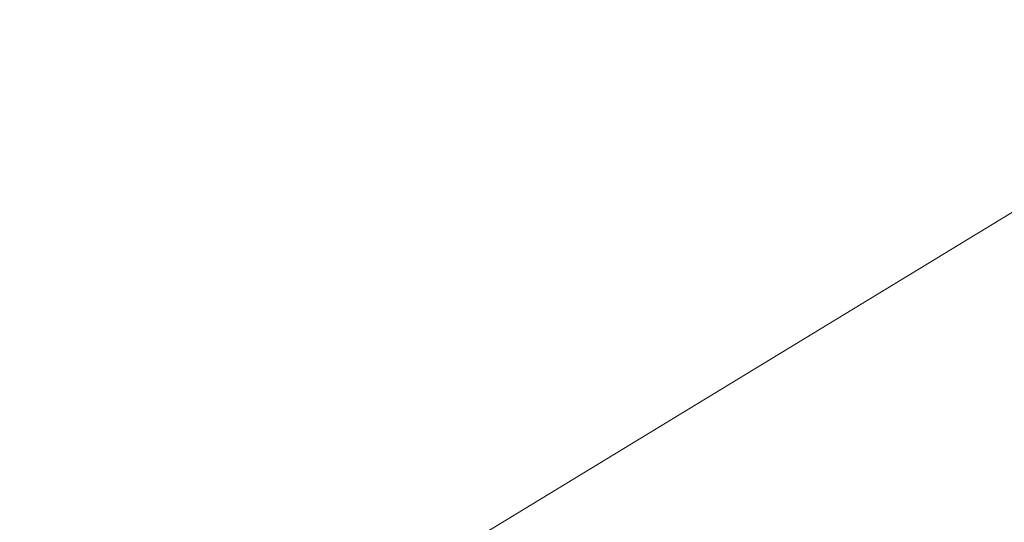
# Model space of a CAD drawing. Extents: x 1620613 to 1693141, y 557269 to 607790.
# Tile 724 of 1056: x 1620834.405 to 1620834.79, y 607317.041 to 607317.238. Entities that reach past the tile are written whole.
import ezdxf

# ---------------------------------------------------------------- set-up
doc = ezdxf.new("R2010")
doc.units = 0
doc.header["$LTSCALE"] = 10
doc.header["$MEASUREMENT"] = 0
for name, pattern in [('DGN Style 2', [7.346996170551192, 4.408197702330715, -2.938798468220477]), ('DGN Style 3', [10.28579463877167, 7.346996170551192, -2.938798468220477]), ('DGN Style 5', [5.142897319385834, 2.204098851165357, -2.938798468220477])]:
    doc.linetypes.add(name, pattern=pattern)
for name, color, linetype, lineweight in [('DT_X_Contour_Minor', 136, 'DGN Style 3', 0), ('PV_X_Driveway', 7, 'DGN Style 5', 0), ('SV_X_Top_of_Bank', 97, 'DGN Style 2', 0)]:
    doc.layers.add(name, color=color, linetype=linetype, lineweight=lineweight)

# ---------------------------------------------------------------- blocks, each defined once
blk = doc.blocks.new('*U1004')
at = {"layer": 'DT_X_Contour_Minor', "transparency": 33554559, "flags": 128}
for points, elevation in [([(-17.45736527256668, 52.90326992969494), (-21.39895877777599, 50.0977725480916), (-22.17212463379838, 49.54786270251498), (-22.80236784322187, 49.10048918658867), (-23.28968840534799, 48.75565200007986), (-23.63408632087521, 48.51335114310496), (-24.36191723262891, 48.00393063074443), (-24.86158497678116, 47.58533965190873), (-25.8147150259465, 46.71163209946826), (-27.22130737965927, 45.38280797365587), (-29.08136203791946, 43.59886727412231), (-34.64612420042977, 38.23486997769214), (-36.47441867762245, 36.47166088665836), (-37.78573048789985, 35.20503158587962), (-38.58005963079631, 34.43498207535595), (-38.85740610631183, 34.16151235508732), (-38.94539676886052, 34.04400650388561), (-38.93639807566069, 34.00681650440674), (-38.93534537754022, 33.99954533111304), (-38.93604386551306, 33.99367038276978), (-38.93849353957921, 33.98919165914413), (-38.94269439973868, 33.98610916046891), (-38.95623160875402, 33.97975079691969), (-38.96354734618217, 33.97610134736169), (-38.97534165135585, 33.96992177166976), (-38.99161452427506, 33.96121206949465), (-39.01236596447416, 33.94997224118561), (-39.11965601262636, 33.89161608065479), (-41.00425999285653, 32.35813691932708), (-41.41850579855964, 32.06585747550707), (-41.85355579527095, 31.84622449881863), (-42.30940998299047, 31.69923798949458), (-42.78606836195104, 31.62489794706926), (-45.05901724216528, 31.44748617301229), (-45.41155417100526, 31.3261421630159), (-45.47864930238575, 31.30298905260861), (-45.52884744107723, 31.28553429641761), (-45.56214858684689, 31.27377789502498), (-45.57855274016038, 31.26771984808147), (-45.60682844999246, 31.25629857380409), (-45.61209900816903, 31.25412344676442), (-45.61557950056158, 31.25263748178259), (-45.6172699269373, 31.25184067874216), (-45.61939097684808, 31.2506347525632), (-45.6221740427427, 31.24922665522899), (-45.63966620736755, 31.24067520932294), (-45.69890002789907, 31.21193393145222), (-45.82608510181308, 31.15654833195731), (-46.17424678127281, 31.00658998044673), (-46.74338506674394, 30.76205887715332), (-47.53349995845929, 30.42295502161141), (-49.93510847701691, 29.39258107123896), (-50.87372427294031, 28.98969278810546), (-51.88836527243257, 28.55380840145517), (-52.97903147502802, 28.08492791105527), (-54.14572288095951, 27.5830513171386), (-57.35826690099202, 26.20071892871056), (-58.58553470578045, 25.6693915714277), (-59.85793010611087, 25.11215879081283), (-61.17545310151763, 24.52902058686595), (-62.53810369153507, 23.91997695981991), (-66.2320087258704, 22.26132005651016), (-67.60640780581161, 21.64488324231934), (-68.95917626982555, 21.0395654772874), (-70.29031411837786, 20.44536676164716), (-71.5998213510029, 19.8622870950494), (-75.06299981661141, 18.3222333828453), (-76.39654123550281, 17.72836383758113), (-77.7997816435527, 17.10179548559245), (-79.27272104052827, 16.44252832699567), (-80.81535942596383, 15.7505623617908), (-85.0219937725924, 13.86172137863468), (-86.5189906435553, 13.18894839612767), (-87.85500549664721, 12.58726018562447), (-89.03003833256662, 12.05665674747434), (-90.04408915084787, 11.5971380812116), (-92.53358197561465, 10.46653466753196), (-93.46605290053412, 10.0434813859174), (-94.39634605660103, 9.622274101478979), (-95.32446144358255, 9.202912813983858), (-96.25039906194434, 8.785397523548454), (-98.7166623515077, 7.674484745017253), (-99.58089384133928, 7.285275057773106), (-100.32389084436, 6.950830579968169), (-100.9456533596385, 6.671151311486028), (-101.4461813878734, 6.446237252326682), (-102.6192768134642, 5.919486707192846), (-103.0579989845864, 5.720960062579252), (-103.4943439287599, 5.520443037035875), (-103.9283116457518, 5.317935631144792), (-104.3599021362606, 5.113437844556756), (-105.5076404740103, 4.565456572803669), (-105.9101584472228, 4.373629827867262), (-106.2569086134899, 4.209135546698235), (-106.5478909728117, 4.071973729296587), (-106.7831055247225, 3.962144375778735), (-107.3359872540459, 3.705709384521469), (-107.582444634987, 3.592054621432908), (-107.907155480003, 3.44341657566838), (-108.3101197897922, 3.25979524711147), (-108.7913375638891, 3.041190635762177), (-110.1789229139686, 2.411600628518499), (-110.6338851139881, 2.205665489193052), (-110.9580827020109, 2.060052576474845), (-111.1515156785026, 1.974761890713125), (-111.214184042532, 1.949793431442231), (-111.2069468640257, 1.96364050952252), (-111.2115937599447, 1.964845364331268), (-111.2309623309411, 1.958074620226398), (-111.2650525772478, 1.943328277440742), (-111.3138644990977, 1.920606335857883), (-111.4636585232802, 1.849380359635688), (-111.5138489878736, 1.825879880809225), (-111.5520748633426, 1.808797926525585), (-111.5783361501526, 1.798134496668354), (-111.5926328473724, 1.793889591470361), (-111.6148045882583, 1.791127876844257), (-111.6289791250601, 1.786770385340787), (-111.6548739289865, 1.775769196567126), (-111.6924890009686, 1.758124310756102), (-111.7418243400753, 1.733835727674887), (-111.8890122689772, 1.660207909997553), (-111.9556566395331, 1.62680212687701), (-112.0451988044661, 1.581805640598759), (-112.1576387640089, 1.525218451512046), (-112.2929765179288, 1.457040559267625), (-112.9779808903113, 1.111832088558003), (-114.4292185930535, -2.077517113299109), (-114.7156034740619, -2.707376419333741), (-114.9527991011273, -3.230090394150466), (-115.140805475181, -3.645659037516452), (-115.2796225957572, -3.954082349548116), (-115.5842159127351, -4.633684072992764), (-115.7192088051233, -4.895647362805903), (-115.8957424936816, -5.171835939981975), (-116.1138169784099, -5.46224980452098), (-116.373432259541, -5.766888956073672), (-117.6818987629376, -7.221730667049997), (-120.7368154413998, -10.20587712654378), (-121.3553677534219, -10.7922755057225), (-121.9017746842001, -11.27255073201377), (-122.3760362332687, -11.64670280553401), (-122.7781524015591, -11.91473172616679), (-123.7542683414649, -12.48797797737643), (-124.3046113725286, -12.81351193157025), (-125.2235535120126, -13.36017910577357), (-126.5110947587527, -14.1279794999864), (-128.1672351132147, -15.11691311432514), (-133.0750748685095, -18.04891371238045), (-134.6900997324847, -19.01396191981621), (-135.8542945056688, -19.71010609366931), (-136.5676591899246, -20.13734623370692), (-136.8301937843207, -20.29568234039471), (-136.929179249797, -20.35937324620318), (-137.0337521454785, -20.42665931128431), (-137.273231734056, -20.58074932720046), (-137.6476180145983, -20.82164329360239), (-138.1569109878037, -21.14934121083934), (-139.6949011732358, -22.1389409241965), (-140.3494626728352, -22.54464155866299), (-141.1596545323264, -23.01954367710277), (-142.125476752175, -23.56364727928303), (-143.2469293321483, -24.17695236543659), (-148.8435122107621, -27.20051289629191), (-155.6668337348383, -30.52728392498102), (-156.9690717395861, -31.16036576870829), (-157.9515050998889, -31.63385228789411), (-158.6141338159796, -31.9477434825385), (-158.9569578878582, -32.10203935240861), (-159.4447492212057, -32.30070123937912), (-159.6311749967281, -32.37850830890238), (-159.8246088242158, -32.46293310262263), (-160.0250507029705, -32.55397562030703), (-160.232500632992, -32.65163586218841), (-160.7950445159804, -32.9208868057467), (-161.0059018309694, -33.00597154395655), (-161.2165658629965, -33.05928755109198), (-161.4270366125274, -33.08083482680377), (-161.6373140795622, -33.07061337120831), (-162.1977962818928, -33.00099784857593), (-162.5945986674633, -33.09803384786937), (-163.3646441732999, -33.44135348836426), (-164.5079327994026, -34.03095676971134), (-166.0244645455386, -34.86684369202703), (-170.5662066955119, -37.42425367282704), (-172.2728793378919, -38.35526261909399), (-173.9865906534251, -39.23023197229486), (-175.7073406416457, -40.04916173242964), (-177.435129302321, -40.81205189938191), (-182.0519506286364, -42.77170622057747), (-183.6363930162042, -43.44221749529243), (-184.9271041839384, -43.98401057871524), (-185.9240841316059, -44.39708547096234), (-186.6273328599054, -44.68144217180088), (-188.1110211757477, -45.26810245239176), (-188.6012821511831, -45.46267125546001), (-188.9592988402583, -45.60638245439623), (-189.1850712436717, -45.69923604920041), (-189.2785993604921, -45.74123203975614), (-189.3516819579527, -45.78541120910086), (-189.6950575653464, -45.99428155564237), (-190.6703724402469, -46.58775821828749), (-192.2776265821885, -47.56584119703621), (-194.5168199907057, -48.92853049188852), (-201.330588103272, -53.07517703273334), (-203.5688460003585, -54.43730063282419), (-205.1732936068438, -55.41368652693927), (-206.143930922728, -56.00433471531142), (-206.4807579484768, -56.20924519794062), (-206.5338829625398, -56.24135621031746), (-206.56011325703, -56.25664552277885), (-206.5989603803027, -56.27843020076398), (-206.6504243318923, -56.30671024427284), (-206.71450511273, -56.34148565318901), (-207.042988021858, -56.51892674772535), (-216.8652858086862, -60.26712173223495), (-218.7128353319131, -60.9722375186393), (-220.04592770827, -61.48121559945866), (-220.8645629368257, -61.79405597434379), (-221.1687410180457, -61.91075864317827), (-221.2939397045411, -61.96044881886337), (-221.6560887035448, -62.10013437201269), (-222.648636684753, -62.48192339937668), (-224.2715836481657, -63.10581590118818), (-226.5249295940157, -63.97181187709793), (-233.3743840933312, -66.60393911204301), (-235.7518862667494, -67.51956538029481), (-237.7473019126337, -68.29234875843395), (-239.3606310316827, -68.92228924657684), (-240.5918736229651, -69.40938684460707), (-243.3657384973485, -70.51785658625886), (-244.3541457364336, -70.9117544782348), (-245.2389687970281, -71.2620958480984), (-246.0202076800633, -71.56888069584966), (-246.6978623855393, -71.83210902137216), (-248.3668293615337, -72.47597585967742), (-248.9959418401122, -72.7096468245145), (-249.6315540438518, -72.92775959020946), (-250.2736659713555, -73.1303141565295), (-250.922277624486, -73.31731052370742), (-252.6605749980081, -73.79522323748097), (-253.3777047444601, -73.97307582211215), (-254.2253709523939, -74.14819904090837), (-255.2035736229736, -74.32059289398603), (-256.3123127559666, -74.49025738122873), (-259.4429990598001, -74.9390568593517), (-259.9788609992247, -75.2542390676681), (-259.2384320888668, -75.86318608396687), (-257.2217123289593, -76.76589790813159), (-253.9287017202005, -77.96237454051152), (-243.4456189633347, -81.5446653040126), (-239.9443442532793, -82.67948381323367), (-237.3028321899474, -83.39722126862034), (-235.5210827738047, -83.69787767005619), (-234.599096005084, -83.58145301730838), (-233.2868148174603, -82.71487920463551), (-232.5237475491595, -82.61634619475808), (-231.218756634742, -82.97067752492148), (-229.3718420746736, -83.77787319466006), (-226.9830038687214, -85.03793320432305), (-219.8902037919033, -89.00191234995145), (-217.497983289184, -90.29225249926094), (-215.6409218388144, -91.19028858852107), (-214.3190194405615, -91.6960206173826), (-213.532276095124, -91.80944858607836), (-212.1478392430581, -91.58885108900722), (-211.5918114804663, -91.45855411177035), (-210.9620558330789, -91.23311130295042), (-210.2585722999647, -90.91252266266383), (-209.4813608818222, -90.49678819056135), (-207.310493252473, -89.26130182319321), (-206.5328441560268, -88.82721764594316), (-205.8280475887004, -88.45157989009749), (-205.1961035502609, -88.13438855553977), (-204.6370120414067, -87.87564364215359), (-203.2432380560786, -87.26358576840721), (-202.625732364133, -87.00239332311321), (-201.8185457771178, -86.67785939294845), (-200.8216782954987, -86.28998397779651), (-199.63512991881, -85.83876707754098), (-196.2180930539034, -84.55106669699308), (-194.9945850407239, -84.07257631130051), (-193.8868386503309, -83.60288043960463), (-192.8948538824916, -83.14197908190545), (-192.018630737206, -82.68987223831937), (-189.8363845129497, -81.49598000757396), (-188.9887605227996, -81.05798606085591), (-188.0825732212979, -80.63942339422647), (-187.1178226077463, -80.2402920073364), (-186.0945086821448, -79.86059190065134), (-183.2875871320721, -78.87396665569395), (-182.3396351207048, -78.53955701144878), (-181.6009702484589, -78.276297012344), (-181.0715925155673, -78.08418665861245), (-180.7515019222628, -77.96322594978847), (-180.1769765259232, -77.73553025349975), (-179.8737207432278, -77.61785036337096), (-179.3948474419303, -77.4355824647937), (-178.7403566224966, -77.1887265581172), (-177.9102482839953, -76.87728264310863), (-175.4624693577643, -75.96064819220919), (-174.3456440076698, -75.53590440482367), (-172.8310021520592, -74.94914888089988), (-170.9185437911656, -74.20038162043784), (-168.6082689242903, -73.28960262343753), (-161.9171139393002, -70.64484298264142), (-159.6972275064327, -69.7679149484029), (-158.0559344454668, -69.12070057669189), (-156.9932347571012, -68.70319986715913), (-156.5091284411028, -68.51541282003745), (-155.9896360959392, -68.32093224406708), (-155.7559475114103, -68.21733815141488), (-155.4445010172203, -68.05241630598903), (-155.0552966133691, -67.82616670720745), (-154.5883343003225, -67.5385893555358), (-153.2394242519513, -66.68994607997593), (-152.7152412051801, -66.37564430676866), (-152.1543746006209, -66.06922144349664), (-151.5568244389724, -65.77067749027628), (-150.9225907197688, -65.480012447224), (-149.182389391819, -64.71541087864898), (-148.3115284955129, -64.34412459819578), (-147.0040968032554, -63.80371693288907), (-145.2600943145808, -63.09418788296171), (-143.0795210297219, -62.21553744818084), (-136.6825645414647, -59.64697444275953), (-134.4940270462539, -58.77966739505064), (-132.726131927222, -58.10416850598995), (-131.378879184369, -57.62047777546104), (-130.4522688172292, -57.32859520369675), (-128.5421643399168, -56.8059858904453), (-127.9128130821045, -56.63172460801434), (-127.4573376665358, -56.50089774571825), (-127.1757380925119, -56.41350530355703), (-127.0680143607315, -56.36954728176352), (-126.9710139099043, -56.26575682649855), (-126.7956728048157, -56.1396739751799), (-126.7287661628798, -56.11255874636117), (-126.6031924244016, -56.08524856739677), (-126.418951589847, -56.05774343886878), (-126.176043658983, -56.03004336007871), (-125.4500663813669, -55.9559165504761), (-125.2042487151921, -55.92880988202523), (-125.0112786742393, -55.90308498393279), (-124.8711562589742, -55.87874185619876), (-124.7838814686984, -55.85578049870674), (-124.6216121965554, -55.79639257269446), (-124.5715618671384, -55.77771408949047), (-124.5431128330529, -55.76621958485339), (-124.5362650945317, -55.76190905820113), (-124.5510186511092, -55.76478251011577), (-124.6191631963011, -55.78202368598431), (-124.5718470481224, -55.75624373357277), (-124.3787901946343, -55.66597299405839), (-124.0399926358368, -55.511211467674), (-123.555454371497, -55.29195915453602), (-122.0690313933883, -54.62129860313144), (-121.5602130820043, -54.39369512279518), (-121.1485753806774, -54.21388009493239), (-120.834118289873, -54.0818535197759), (-120.6168418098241, -53.99761539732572), (-120.1670120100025, -53.83669834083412), (-119.9940170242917, -53.77017708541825), (-119.8124044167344, -53.69130111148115), (-119.622174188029, -53.60007041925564), (-119.42332633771, -53.49648500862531), (-118.8815752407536, -53.20378428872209), (-118.7012260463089, -53.10660114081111), (-118.5664917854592, -53.03457723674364), (-118.4773724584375, -52.98771257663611), (-118.4338680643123, -52.96600716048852), (-118.378676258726, -52.94167170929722), (-118.3462711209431, -52.92746957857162), (-118.2904495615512, -52.90311477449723), (-118.211211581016, -52.86860729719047), (-118.108557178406, -52.82394714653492), (-117.8035902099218, -52.69131651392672), (-117.7033780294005, -52.64756809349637), (-117.6314667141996, -52.61579580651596), (-117.5878562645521, -52.59599965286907), (-117.5725466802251, -52.58817963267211), (-117.5694556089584, -52.58329442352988), (-117.5023191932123, -52.5537070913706), (-117.3032282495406, -52.46860900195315), (-116.9721827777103, -52.32800015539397), (-116.5091827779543, -52.1318805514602), (-115.0985767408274, -51.53488059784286), (-114.5787590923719, -51.31273690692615), (-114.0772606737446, -51.09405579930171), (-113.594081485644, -50.87883727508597), (-113.1292215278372, -50.66708133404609), (-111.914020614, -50.10701560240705), (-111.4423497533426, -49.89071825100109), (-110.938737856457, -49.6618754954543), (-110.4031849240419, -49.42048733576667), (-109.8356909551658, -49.16655377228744), (-108.2797856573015, -48.47267039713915), (-107.637205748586, -48.18686541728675), (-106.8763949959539, -47.84986300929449), (-105.9973533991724, -47.46166317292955), (-105.0000809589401, -47.02226590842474), (-102.1830466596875, -45.78227663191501), (-101.0416261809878, -45.27859689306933), (-99.730140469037, -44.69754963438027), (-98.24858952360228, -44.03913485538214), (-96.59697334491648, -43.3033525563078), (-91.96590989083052, -41.23810973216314), (-90.26453862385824, -40.47824782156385), (-88.63372241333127, -39.7475942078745), (-87.07346125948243, -39.0461488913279), (-85.58375516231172, -38.37391187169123), (-81.70527897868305, -36.62022421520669), (-80.33508533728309, -36.00080075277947), (-79.13336155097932, -35.4577961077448), (-78.1001076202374, -34.99121027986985), (-77.23532354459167, -34.60104326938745), (-75.15385914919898, -33.66248966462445), (-74.2553197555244, -33.25839136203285), (-73.12079987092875, -32.75001165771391), (-71.75029949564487, -32.13735055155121), (-70.14381862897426, -31.4204080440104), (-65.54522899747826, -29.36951948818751), (-63.95151954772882, -28.65803548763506), (-62.61933342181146, -28.0617499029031), (-61.54867061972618, -27.58066273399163), (-60.73953114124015, -27.21477398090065), (-58.93052363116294, -26.39266852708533), (-58.31693849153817, -26.11331703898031), (-57.83293870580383, -25.89184166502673), (-57.47852427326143, -25.72824240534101), (-57.25369519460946, -25.62251925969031), (-56.82693145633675, -25.41775902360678), (-56.65531035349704, -25.33478436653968), (-56.46051984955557, -25.23943057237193), (-56.24255994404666, -25.13169764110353), (-56.0014306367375, -25.01158557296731), (-55.32752661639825, -24.67478120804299), (-55.05126318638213, -24.53896794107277), (-54.72790091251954, -24.38413141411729), (-54.35743979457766, -24.21027162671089), (-53.93987983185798, -24.01738857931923), (-52.76358814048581, -23.47766943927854), (-52.37750348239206, -23.30100356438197), (-52.10146827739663, -23.1757952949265), (-51.93548252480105, -23.10204463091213), (-51.87954622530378, -23.07975157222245), (-51.87711536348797, -23.08891355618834), (-51.86492463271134, -23.08638447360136), (-51.83017558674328, -23.07192573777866), (-51.77286822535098, -23.04553734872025), (-51.69300254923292, -23.00721930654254), (-51.44994965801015, -22.88913165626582), (-51.31643438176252, -22.82435836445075), (-51.09817822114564, -22.71860422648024), (-50.7951811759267, -22.5718692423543), (-50.40744324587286, -22.38415341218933), (-48.4002708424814, -21.41252423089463), (-48.36751615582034, -20.77412141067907), (-48.22934931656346, -20.45036320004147), (-47.82888652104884, -19.75268977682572), (-47.16612776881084, -18.68110114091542), (-46.24107306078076, -17.23559729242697), (-43.42453256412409, -12.8823667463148), (-42.35470139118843, -11.39228932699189), (-41.25761324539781, -10.18697997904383), (-40.13326812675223, -9.266438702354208), (-38.98166603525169, -8.63066549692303), (-35.87438449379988, -7.314961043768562), (-34.83209626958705, -6.873628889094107), (-34.0356927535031, -6.536410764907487), (-33.48517394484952, -6.303306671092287), (-33.18053984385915, -6.174316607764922), (-32.69602851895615, -5.96916181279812), (-32.28319507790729, -5.712428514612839), (-31.40807824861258, -5.096094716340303), (-30.07067803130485, -4.120160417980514), (-28.27099442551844, -2.784625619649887), (-22.85546029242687, 1.256267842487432), (-20.95785962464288, 2.654420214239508), (-19.32670822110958, 3.818207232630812), (-17.96200608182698, 4.747628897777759), (-16.86375320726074, 5.442685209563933), (-14.29034455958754, 6.983681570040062), (-13.4230960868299, 7.5066692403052), (-12.75140715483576, 7.919884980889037), (-12.2752777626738, 8.223328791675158), (-11.99470791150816, 8.417000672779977), (-11.50726769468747, 8.787096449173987), (-11.10789761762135, 9.047810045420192), (-10.27536754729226, 9.552379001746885), (-9.009677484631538, 10.30080331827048), (-7.310827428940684, 11.2930829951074), (-2.203013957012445, 14.26430261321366), (-0.4445038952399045, 15.288643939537), (1.00016618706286, 16.13325320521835), (2.130996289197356, 16.79813040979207), (2.947986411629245, 17.28327555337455), (4.70817343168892, 18.33735318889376), (5.556006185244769, 18.85372868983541), (6.779364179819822, 19.61229696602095), (8.37824741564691, 20.61305801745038), (10.35265589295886, 21.85601184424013), (16.11844548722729, 25.49347908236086), (18.05360645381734, 26.71963120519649), (19.53474715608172, 27.66998714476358), (20.56186759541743, 28.34454690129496), (21.13496777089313, 28.7433104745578), (22.05787455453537, 29.43895175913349), (22.41446905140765, 29.54562768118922), (22.79207245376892, 29.34392448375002), (23.19068476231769, 28.83384216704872), (23.61030597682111, 28.01538073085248), (25.61755909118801, 23.47634274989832)], 0.6000414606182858), ([(-19.69856338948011, 52.66703538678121), (-22.97917621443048, 50.33200244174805), (-23.62268697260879, 49.87430905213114), (-24.14724232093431, 49.50195728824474), (-24.55284226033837, 49.21494715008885), (-24.83948679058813, 49.01327863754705), (-25.44526499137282, 48.58928477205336), (-25.8611415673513, 48.24088889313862), (-26.65443764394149, 47.51369665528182), (-27.82515322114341, 46.40770805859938), (-29.37328829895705, 44.92292310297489), (-34.00487450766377, 40.45843474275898), (-35.55615833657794, 38.95139871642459), (-36.73632016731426, 37.77865690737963), (-37.54535999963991, 36.94020931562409), (-37.98327783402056, 36.43605594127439), (-39.16094306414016, 34.86336003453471), (-39.04050473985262, 34.36560984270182), (-39.02641544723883, 34.2682926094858), (-39.03576399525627, 34.18966242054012), (-39.06855038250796, 34.12971927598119), (-39.12477461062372, 34.0884631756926), (-39.30595633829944, 34.00336296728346), (-39.40387001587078, 33.95451880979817), (-39.56172475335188, 33.87181149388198), (-39.77952055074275, 33.75524101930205), (-40.05725740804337, 33.6048073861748), (-41.49322521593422, 32.82376972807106), (-41.86682246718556, 32.51977822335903), (-41.94894109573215, 32.46183777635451), (-42.03518387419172, 32.41829850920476), (-42.12555080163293, 32.3891604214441), (-42.22004187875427, 32.37442351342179), (-42.67062325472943, 32.33925402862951), (-44.52491818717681, 31.70100150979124), (-44.87782919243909, 31.57921938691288), (-45.14186437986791, 31.48740981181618), (-45.31702374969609, 31.42557278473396), (-45.40330730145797, 31.39370830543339), (-45.51489568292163, 31.34869975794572), (-45.55203357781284, 31.33363400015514), (-45.57975597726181, 31.3221931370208), (-45.59806288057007, 31.31437716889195), (-45.60695428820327, 31.31018609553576), (-45.61811071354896, 31.30384309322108), (-45.63274925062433, 31.29643669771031), (-45.6682975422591, 31.2789747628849), (-45.72475558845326, 31.25145728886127), (-45.80212338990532, 31.21388427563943), (-46.03631719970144, 31.10028218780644), (-46.21665420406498, 31.01860475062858), (-46.58201985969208, 30.85877400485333), (-47.13241416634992, 30.62078995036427), (-47.86783712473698, 30.30465258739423), (-50.07566988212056, 29.35741520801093), (-50.93855268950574, 28.98703429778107), (-51.87132654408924, 28.58631960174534), (-52.87399144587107, 28.15527112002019), (-53.94654739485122, 27.69388885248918), (-56.89988465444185, 26.42309109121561), (-58.06257946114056, 25.91916534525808), (-59.33566093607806, 25.36048642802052), (-60.71912907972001, 24.74705433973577), (-62.21298389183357, 24.07886908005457), (-66.34377894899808, 22.22403749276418), (-67.84851839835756, 21.54901817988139), (-69.2646404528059, 20.915083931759), (-70.59214511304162, 20.32223474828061), (-71.83103237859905, 19.77047062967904), (-75.01657522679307, 18.35387973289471), (-76.27740395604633, 17.79226561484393), (-77.67073300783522, 17.16986643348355), (-79.19656238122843, 16.48668218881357), (-80.85489207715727, 15.74271288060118), (-85.45377169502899, 13.67774797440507), (-87.07017853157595, 12.95140588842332), (-88.4702393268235, 12.32110330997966), (-89.65395408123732, 11.78684023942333), (-90.62132279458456, 11.34861667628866), (-92.9125113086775, 10.30807318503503), (-93.7707048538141, 9.91871885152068), (-94.62689410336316, 9.531063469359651), (-95.48107905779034, 9.145107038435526), (-96.33325971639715, 8.76084955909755), (-98.60306907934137, 7.738428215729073), (-99.40987567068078, 7.375095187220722), (-100.1279384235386, 7.051912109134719), (-100.7572573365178, 6.768878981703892), (-101.2978324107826, 6.525995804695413), (-102.6210408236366, 5.93184059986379), (-103.1047424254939, 5.713238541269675), (-103.5634409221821, 5.503048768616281), (-103.9971363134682, 5.301271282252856), (-104.4058285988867, 5.107906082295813), (-105.4623372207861, 4.603481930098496), (-105.8398135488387, 4.423677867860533), (-106.1798610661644, 4.26258379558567), (-106.4824797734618, 4.120199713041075), (-106.747669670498, 3.996525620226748), (-107.4049376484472, 3.691674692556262), (-107.6804949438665, 3.564470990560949), (-108.0142158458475, 3.411498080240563), (-108.406100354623, 3.232755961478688), (-108.8561484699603, 3.028244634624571), (-110.1338282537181, 2.448522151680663), (-110.552566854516, 2.259257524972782), (-110.8505228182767, 2.126255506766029), (-111.0276961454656, 2.049516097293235), (-111.08408683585, 2.029039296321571), (-111.0734184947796, 2.049451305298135), (-111.080268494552, 2.051227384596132), (-111.1088197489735, 2.041246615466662), (-111.1590722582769, 2.01950899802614), (-111.2310260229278, 1.986014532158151), (-111.4518377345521, 1.881020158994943), (-111.5258236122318, 1.846378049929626), (-111.582172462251, 1.821197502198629), (-111.6208842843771, 1.805478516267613), (-111.6419590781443, 1.799221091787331), (-111.6746424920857, 1.795150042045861), (-111.6955372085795, 1.788726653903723), (-111.7337087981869, 1.772509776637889), (-111.7891572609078, 1.746499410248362), (-111.8618825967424, 1.710695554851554), (-112.0788526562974, 1.602160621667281), (-112.1770932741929, 1.55291708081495), (-112.3090875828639, 1.486587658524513), (-112.4748355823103, 1.403172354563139), (-112.6743372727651, 1.302671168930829), (-113.6841037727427, 0.7937985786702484), (-115.0783100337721, -2.270214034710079), (-115.3522554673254, -2.863819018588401), (-115.5765747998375, -3.331485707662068), (-115.7512680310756, -3.67321410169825), (-115.8763351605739, -3.88900420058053), (-116.1436793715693, -4.296526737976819), (-116.3361288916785, -4.53254616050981), (-116.712969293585, -4.934962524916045), (-117.2742005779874, -5.503775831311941), (-118.0198227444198, -6.238986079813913), (-120.2540030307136, -8.421409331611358), (-121.0628229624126, -9.181990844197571), (-121.8136475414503, -9.82691794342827), (-122.5064767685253, -10.35619062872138), (-123.1413106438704, -10.76980890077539), (-124.7568738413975, -11.71858507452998), (-125.4910743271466, -12.1518302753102), (-126.4820033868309, -12.73998374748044), (-127.7296610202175, -13.48304549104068), (-129.2340472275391, -14.38101550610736), (-133.5880485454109, -16.98214657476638), (-135.0237390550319, -17.84016853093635), (-136.0653095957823, -18.46338609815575), (-136.7127601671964, -18.85179927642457), (-136.9660907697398, -19.0054080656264), (-137.1161457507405, -19.10195898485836), (-137.6377050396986, -19.43754950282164), (-141.3087850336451, -21.79965801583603), (-142.3010540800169, -22.41467155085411), (-143.5292477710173, -23.13458965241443), (-144.9933661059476, -23.95941232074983), (-146.6934090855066, -24.88913955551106), (-155.1774338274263, -29.47264397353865), (-158.1466348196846, -30.92030429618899), (-158.713309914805, -31.19579288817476), (-159.1408204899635, -31.40183281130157), (-159.4291665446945, -31.53842406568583), (-159.5783480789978, -31.60556665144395), (-159.7906128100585, -31.69201532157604), (-159.8883121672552, -31.73380688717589), (-160.0222116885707, -31.79434508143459), (-160.1923113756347, -31.87362990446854), (-160.3986112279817, -31.97166135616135), (-160.9970110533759, -32.25807406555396), (-161.2066706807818, -32.35040008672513), (-161.3868496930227, -32.41256861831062), (-161.5375480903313, -32.44457966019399), (-161.6587658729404, -32.44643321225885), (-161.9427058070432, -32.41116603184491), (-162.2622683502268, -32.52707462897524), (-163.0080010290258, -32.90125080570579), (-164.1799038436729, -33.53369456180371), (-165.7779767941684, -34.42440589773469), (-170.6077315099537, -37.14399289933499), (-172.4226320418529, -38.13404136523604), (-174.2450176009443, -39.06449651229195), (-176.0748881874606, -39.93535834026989), (-177.9122438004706, -40.74662684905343), (-182.8218388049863, -42.83055178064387), (-184.4818742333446, -43.53374406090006), (-185.779784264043, -44.08037720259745), (-186.7155688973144, -44.47045120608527), (-187.2892281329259, -44.70396607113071), (-188.3361522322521, -45.11792686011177), (-188.6820914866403, -45.25521901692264), (-188.9347161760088, -45.35662489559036), (-189.0940263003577, -45.42214449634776), (-189.1600218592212, -45.451777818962), (-189.2115905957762, -45.4829516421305), (-189.4617345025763, -45.63511273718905), (-190.1734896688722, -46.0682156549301), (-191.3468560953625, -46.78226039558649), (-201.688822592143, -53.07604850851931), (-205.38679917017, -54.64874049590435), (-205.8096564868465, -54.82854462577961), (-206.0697906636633, -54.93912351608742), (-206.167201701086, -54.98047716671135), (-206.2714584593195, -55.02426665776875), (-208.0122552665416, -55.75542891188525), (-208.5894353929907, -55.98843138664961), (-209.5623374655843, -56.36879869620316), (-210.9309614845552, -56.89653084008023), (-212.695307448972, -57.57162781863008), (-217.9278592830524, -59.56837287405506), (-219.6532586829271, -60.22691584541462), (-220.9050430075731, -60.70498596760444), (-221.6832122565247, -61.00258324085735), (-221.9877664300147, -61.11970766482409), (-222.1684241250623, -61.19140899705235), (-222.5113793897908, -61.32394815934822), (-223.404751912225, -61.66778964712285), (-224.8485416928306, -62.22293346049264), (-226.8427487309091, -62.98937959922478), (-232.8945238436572, -65.31497240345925), (-235.0483319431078, -66.14522009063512), (-236.9709249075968, -66.89176854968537), (-238.6623027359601, -67.5546177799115), (-240.1224654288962, -68.13376778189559), (-243.7079457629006, -69.56656881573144), (-244.9504880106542, -70.0621904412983), (-245.9890045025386, -70.47445454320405), (-246.8234952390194, -70.80336112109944), (-247.453960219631, -71.0489101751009), (-248.8631658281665, -71.59256428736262), (-249.4288484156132, -71.79934764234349), (-250.068991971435, -72.0119571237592), (-250.7835964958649, -72.23039273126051), (-251.57266198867, -72.45465446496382), (-253.7761179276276, -73.0604539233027), (-254.6851475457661, -73.28589885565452), (-255.7596444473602, -73.50788405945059), (-256.9996086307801, -73.72640953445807), (-258.4050400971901, -73.94147528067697), (-262.3734803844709, -74.51037096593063), (-263.0527359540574, -74.90989415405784), (-262.1141724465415, -75.68179195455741), (-259.5577898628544, -76.8260643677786), (-255.3835882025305, -78.34271139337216), (-242.0952916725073, -82.8836029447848), (-237.6840457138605, -84.33988916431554), (-234.4165302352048, -85.3030791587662), (-232.2927452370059, -85.77317292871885), (-231.3126907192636, -85.75017047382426), (-230.2241859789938, -85.03136896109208), (-229.5912405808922, -84.9496382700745), (-228.508782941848, -85.24354733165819), (-226.9768130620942, -85.91309614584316), (-224.995330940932, -86.95828471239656), (-219.112028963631, -90.24630722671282), (-217.1124980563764, -91.31418354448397), (-215.5263818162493, -92.05179561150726), (-214.3536802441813, -92.45914342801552), (-213.5943933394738, -92.53622699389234), (-212.1208478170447, -92.30143083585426), (-211.5290315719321, -92.16274735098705), (-210.858741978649, -91.92279401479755), (-210.1099790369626, -91.58157082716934), (-209.28274274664, -91.13907778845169), (-206.9721481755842, -89.82406988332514), (-206.1693524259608, -89.3729833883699), (-205.4939111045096, -89.0059798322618), (-204.9458242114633, -88.72305921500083), (-204.5250917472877, -88.52422153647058), (-203.5729444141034, -88.10609831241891), (-203.0896583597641, -87.90451251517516), (-202.3539106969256, -87.61334754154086), (-201.3657014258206, -87.2326033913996), (-200.1250305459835, -86.76228006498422), (-196.4799593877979, -85.38864562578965), (-195.1748011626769, -84.87822341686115), (-193.9931298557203, -84.3771826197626), (-192.9349454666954, -83.88552323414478), (-192.0002479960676, -83.40324526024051), (-189.6723706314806, -82.12967921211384), (-188.7681808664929, -81.66245595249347), (-187.8015195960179, -81.21596070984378), (-186.7723868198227, -80.79019348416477), (-185.6807825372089, -80.38515427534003), (-182.6865424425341, -79.33268707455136), (-181.6753293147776, -78.97596076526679), (-180.8873700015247, -78.69513223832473), (-180.3226645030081, -78.49020149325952), (-179.9812128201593, -78.36116853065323), (-179.3683467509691, -78.11827767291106), (-179.0742228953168, -78.00374266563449), (-178.6515008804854, -77.84230578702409), (-178.1001807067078, -77.63396703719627), (-177.4202623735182, -77.37872641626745), (-175.4356826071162, -76.63554893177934), (-174.4497595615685, -76.25938664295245), (-172.9804252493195, -75.68828288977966), (-171.0276796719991, -74.92223767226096), (-168.5915228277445, -73.96125099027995), (-161.4505562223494, -71.13869788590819), (-159.0869534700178, -70.20488320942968), (-157.3518701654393, -69.52035400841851), (-156.2453063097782, -69.08511028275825), (-155.7672619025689, -68.89915203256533), (-155.3305027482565, -68.73564399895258), (-155.1340308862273, -68.64854807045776), (-154.8721846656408, -68.50989130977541), (-154.5449640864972, -68.31967371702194), (-154.1523691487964, -68.07789529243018), (-153.0182835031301, -67.36440505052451), (-152.5775806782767, -67.10015827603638), (-152.1060364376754, -66.84253563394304), (-151.6036507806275, -66.5915371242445), (-151.0704237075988, -66.34716274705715), (-149.6073629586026, -65.7043299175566), (-148.8065406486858, -65.3646077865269), (-147.5013692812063, -64.82756601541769), (-145.6918488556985, -64.09320460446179), (-143.3779793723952, -63.16152355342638), (-136.5351953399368, -60.41394789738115), (-134.2126801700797, -59.4912702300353), (-132.377222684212, -58.78391897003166), (-131.0288228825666, -58.29189411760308), (-130.1674807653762, -58.01519567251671), (-128.5199786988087, -57.56443502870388), (-127.9697858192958, -57.40625049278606), (-127.5548337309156, -57.26976736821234), (-127.275122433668, -57.15498565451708), (-127.1306519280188, -57.06190535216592), (-126.7720180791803, -56.67816723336), (-126.1237401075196, -56.21200879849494), (-125.9842667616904, -56.12277422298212), (-125.843680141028, -56.05485268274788), (-125.7019802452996, -56.00824417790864), (-125.5591670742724, -55.98294870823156), (-125.1768475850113, -55.94391150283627), (-125.0332902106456, -55.9244748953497), (-124.8893577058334, -55.89544297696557), (-124.7450500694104, -55.85681574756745), (-124.6003673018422, -55.80859320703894), (-124.2140464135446, -55.66720601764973), (-124.0948896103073, -55.62273741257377), (-124.0271598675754, -55.59537198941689), (-124.0108571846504, -55.58510974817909), (-124.0459815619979, -55.59195068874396), (-124.2082159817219, -55.63299743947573), (-124.2072954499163, -55.62203224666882), (-124.0828580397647, -55.5583516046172), (-123.8349037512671, -55.44195551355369), (-123.4634325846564, -55.27284397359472), (-122.3081536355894, -54.75159260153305), (-121.9045513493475, -54.57178320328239), (-121.5602037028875, -54.42329353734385), (-121.2751106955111, -54.30612360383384), (-121.0492723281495, -54.22027340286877), (-120.5260428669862, -54.03309917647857), (-120.3248199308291, -53.95572350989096), (-120.1135732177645, -53.86397717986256), (-119.8923027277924, -53.75786018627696), (-119.6610084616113, -53.63737252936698), (-119.0308587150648, -53.29691122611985), (-118.8210815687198, -53.18387050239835), (-118.6643624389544, -53.10009430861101), (-118.5607013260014, -53.04558264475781), (-118.5100982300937, -53.02033551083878), (-118.445900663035, -52.99202919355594), (-118.4082079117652, -52.9755096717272), (-118.3432778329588, -52.94718084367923), (-118.2511104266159, -52.90704270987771), (-117.7769766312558, -52.70082302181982), (-117.6604126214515, -52.64993608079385), (-117.5767673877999, -52.61297944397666), (-117.5260409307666, -52.58995311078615), (-117.5082332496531, -52.58085708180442), (-117.5046378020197, -52.57517474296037), (-117.4425207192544, -52.54752018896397), (-117.2588660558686, -52.46881828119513), (-116.9536738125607, -52.33906901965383), (-116.5269439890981, -52.15827240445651), (-115.2269476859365, -51.60808495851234), (-114.7389264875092, -51.39922886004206), (-114.2498601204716, -51.18530114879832), (-113.759748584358, -50.96630182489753), (-113.2685918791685, -50.74223088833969), (-111.95744710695, -50.13794624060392), (-111.4485363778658, -49.90457154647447), (-110.9051627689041, -49.65766094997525), (-110.327326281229, -49.39721445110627), (-109.7150269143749, -49.12323204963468), (-108.0362780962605, -48.37456444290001), (-107.3639307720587, -48.07542310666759), (-106.6059504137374, -47.73949980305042), (-105.7623370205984, -47.3667945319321), (-104.833090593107, -46.95730729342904), (-102.2409227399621, -45.8162987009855), (-101.1565342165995, -45.33762621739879), (-99.84749453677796, -44.75736521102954), (-98.31380370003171, -44.07551568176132), (-96.55546170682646, -43.29207762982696), (-91.56701484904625, -41.06745812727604), (-89.76278223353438, -40.26181413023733), (-88.09141953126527, -39.51334676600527), (-86.5529267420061, -38.82205603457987), (-85.14730386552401, -38.18794193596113), (-81.57613607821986, -36.57320651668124), (-80.31450878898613, -36.00286264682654), (-79.20800276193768, -35.5028826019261), (-78.25661799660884, -35.07326638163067), (-77.46035449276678, -34.7140139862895), (-75.54381349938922, -33.84982603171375), (-74.6826008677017, -33.4626414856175), (-73.53636871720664, -32.9492288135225), (-72.10511704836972, -32.3095880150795), (-70.38884586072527, -31.54371909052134), (-65.43209666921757, -29.33309779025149), (-63.72753570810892, -28.57223248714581), (-62.33141471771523, -27.94760255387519), (-61.24373369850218, -27.45920798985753), (-60.4644926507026, -27.1070487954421), (-58.797769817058, -26.34960476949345), (-58.23244526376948, -26.09222523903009), (-57.78651372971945, -25.88816966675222), (-57.45997521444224, -25.73743805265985), (-57.25282971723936, -25.64003039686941), (-56.85963241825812, -25.45137525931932), (-56.69481242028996, -25.37157956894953), (-56.49525040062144, -25.27368385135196), (-56.26094635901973, -25.15768810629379), (-55.99190029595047, -25.02359233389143), (-55.22812143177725, -24.64187023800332), (-54.92668235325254, -24.49329798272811), (-54.59519926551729, -24.3338727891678), (-54.23367216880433, -24.16359465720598), (-53.84210106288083, -23.98246358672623), (-52.75785276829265, -23.48497681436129), (-52.40194051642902, -23.32227899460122), (-52.14738998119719, -23.20730061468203), (-51.99420116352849, -23.14004167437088), (-51.94237406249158, -23.12050217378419), (-51.93931741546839, -23.13202275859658), (-51.92398838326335, -23.12884260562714), (-51.8802937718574, -23.11066170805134), (-51.8082335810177, -23.07748006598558), (-51.70780781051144, -23.02929767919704), (-51.40218498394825, -22.88081032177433), (-51.2431828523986, -22.80366298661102), (-50.99539357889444, -22.68358649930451), (-50.65881716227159, -22.5205808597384), (-48.98076792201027, -21.70824775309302), (-48.57046440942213, -21.50972802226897), (-48.27906813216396, -21.36896756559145), (-48.10657908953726, -21.28596638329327), (-48.0529972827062, -21.26072447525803), (-48.06865544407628, -21.27042508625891), (-48.07115256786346, -21.27239256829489), (-48.06690031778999, -21.27101955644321), (-48.05589869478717, -21.26630605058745), (-48.03814769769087, -21.25825205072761), (-47.9818125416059, -21.2323207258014), (-47.96044154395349, -21.22566803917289), (-47.93857991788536, -21.22515847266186), (-47.91622766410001, -21.23079202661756), (-47.89338478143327, -21.24256870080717), (-47.78563986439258, -21.31186046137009), (-47.20908225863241, -20.90700073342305), (-46.97236126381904, -20.63230061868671), (-46.50929439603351, -19.98171158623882), (-45.81988165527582, -18.95523363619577), (-44.90412304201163, -17.55286676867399), (-42.16030557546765, -13.31203656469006), (-41.1331361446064, -11.86680070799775), (-40.10949095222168, -10.71171579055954), (-39.08936999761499, -9.846781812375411), (-38.07277328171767, -9.271998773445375), (-33.76517537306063, -7.448048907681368), (-33.0203968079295, -7.132690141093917), (-32.59842122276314, -6.954014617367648), (-32.18856481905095, -6.692880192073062), (-31.27547729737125, -6.043483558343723), (-29.85915865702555, -5.005824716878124), (-27.93960889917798, -3.579903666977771), (-22.1498347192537, 0.740235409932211), (-20.14911241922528, 2.218233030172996), (-18.4892761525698, 3.412121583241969), (-17.17032592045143, 4.321901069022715), (-16.19226172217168, 4.947571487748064), (-14.03860523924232, 6.237213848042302), (-13.30746693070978, 6.678956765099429), (-12.7292943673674, 7.036953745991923), (-12.30408755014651, 7.311204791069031), (-12.03184647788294, 7.501709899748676), (-11.50982461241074, 7.898062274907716), (-11.08212105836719, 8.177272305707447), (-10.19052679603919, 8.71763811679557), (-8.835041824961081, 9.519159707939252), (-7.015666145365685, 10.5818370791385), (-1.545476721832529, 13.76385110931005), (0.3151866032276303, 14.84732790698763), (1.794534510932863, 15.71124777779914), (2.892567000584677, 16.35561072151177), (3.609284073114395, 16.78041673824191), (5.012109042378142, 17.62049021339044), (5.76226761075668, 18.07900135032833), (6.960624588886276, 18.82447965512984), (8.607179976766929, 19.85692512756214), (10.70193377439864, 21.17633776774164), (16.88554178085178, 25.07739436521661), (18.93543929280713, 26.37318279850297), (20.44742582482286, 27.33475565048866), (21.42150137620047, 27.96211292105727), (21.85766594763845, 28.25525461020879), (22.30355683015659, 28.59134500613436), (22.50757434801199, 28.57112496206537), (22.78520873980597, 28.25839703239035), (23.13646000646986, 27.65316121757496), (23.56132814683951, 26.75541751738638), (25.71581884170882, 21.88342851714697)], 1.00004144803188)]:
    blk.add_lwpolyline(points, dxfattribs=dict(at, elevation=elevation))

msp = doc.modelspace()

# ---------------------------------------------------------------- linework, layer by layer
at = {"layer": 'PV_X_Driveway', "extrusion": (-0.06840491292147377, 0.09722345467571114, 0.9929090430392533), "elevation": -50776.94618662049, "flags": 128}
msp.add_lwpolyline([(-1675197.499388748, 432992.9258386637), (-1675193.486980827, 432991.2320525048), (-1675186.401155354, 432990.7443540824), (-1675173.477796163, 432991.3626955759), (-1675157.216023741, 432992.231291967), (-1675138.055450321, 432993.8163605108), (-1675115.649521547, 432995.5191143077), (-1675093.712223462, 432995.5584470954), (-1675072.389942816, 432993.8570568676), (-1675059.619387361, 432992.1641317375), (-1675043.90788481, 432988.1059208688), (-1675031.516761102, 432983.3011168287), (-1675013.58286424, 432975.0375323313)], dxfattribs=at)
at = {"layer": 'SV_X_Top_of_Bank', "extrusion": (0.007114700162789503, -0.05176716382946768, 0.9986338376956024), "elevation": -18855.21206843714, "flags": 128}
msp.add_lwpolyline([(1688341.399474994, 380495.2335694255), (1688359.531308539, 380495.7043637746), (1688370.463455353, 380498.0725351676), (1688395.572580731, 380506.740670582), (1688420.940108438, 380511.7574321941), (1688444.138128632, 380518.355338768), (1688467.22231404, 380528.7305743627), (1688491.262317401, 380540.2151339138), (1688508.535586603, 380545.2887184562), (1688513.5223003, 380548.4010002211), (1688516.051220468, 380548.1495454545), (1688520.39603739, 380549.3039635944), (1688525.368929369, 380551.0706712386)], dxfattribs=at)
at = {"layer": 'SV_X_Top_of_Bank', "extrusion": (0.04489057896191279, -0.1067836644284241, 0.9932683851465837), "elevation": 8952.639644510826, "flags": 128}
msp.add_lwpolyline([(1729619.200279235, -67683.47041249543), (1729610.048117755, -67689.2494116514), (1729593.286163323, -67692.1110974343), (1729566.643396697, -67690.50938442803), (1729551.852254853, -67691.88192179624), (1729536.554039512, -67691.83763185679), (1729515.835796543, -67695.68964613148), (1729501.149706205, -67697.72199223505), (1729469.279658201, -67698.3224800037)], dxfattribs=at)

# ---------------------------------------------------------------- block references
at = {"layer": 'DT_X_Contour_Minor', "transparency": 33554559}
msp.add_blockref('*U1004', (1621028.060791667, 607365.3311666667, 1050.599958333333), dxfattribs=at)

doc.saveas('drawing.dxf')
